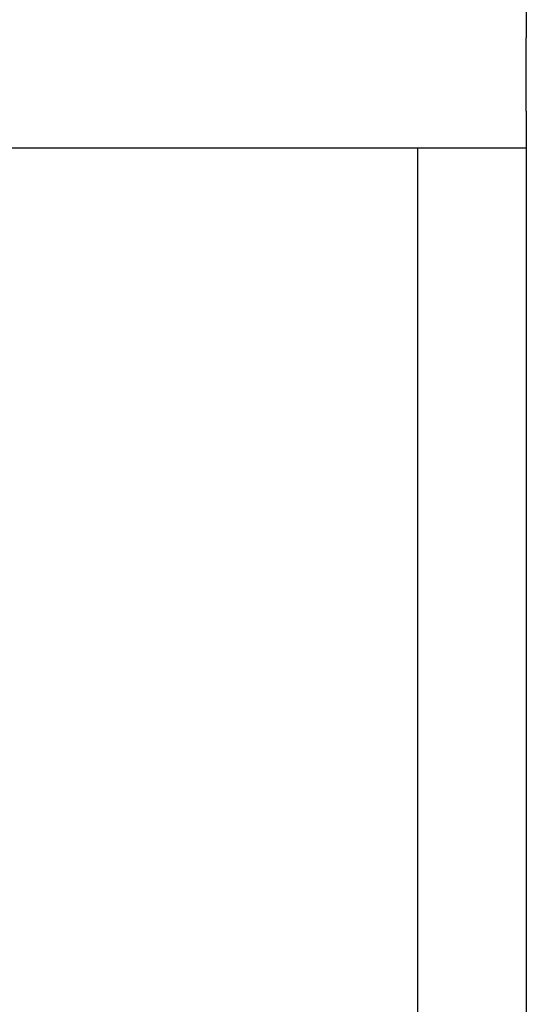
# Model space of a CAD drawing. Header units: inches. Extents: x 18 to 846, y -67 to 561.
# Tile 490 of 656: x 470 to 475, y 267 to 277. Entities that reach past the tile are written whole.
import ezdxf

# ---------------------------------------------------------------- set-up
doc = ezdxf.new("R2010")
doc.units = ezdxf.units.IN
doc.header["$LTSCALE"] = 24
doc.header["$MEASUREMENT"] = 0
doc.layers.add('Visible (ANSI)', color=7, linetype='Continuous', lineweight=30)

msp = doc.modelspace()

# ---------------------------------------------------------------- linework, layer by layer
at = {"layer": 'Visible (ANSI)'}
for p, q in [((475.23293, 277.29286), (475.23293, 276.91786)), ((475.23293, 276.16786), (475.23293, 276.91786)), ((475.23293, 276.16786), (475.23293, 275.79286)), ((446.03743, 275.79286), (475.23293, 275.79286)), ((474.11593, 275.79286), (474.11593, 261.29286)), ((475.23293, 275.79286), (475.23293, 257.29286))]:
    msp.add_line(p, q, dxfattribs=at)

doc.saveas('drawing.dxf')
